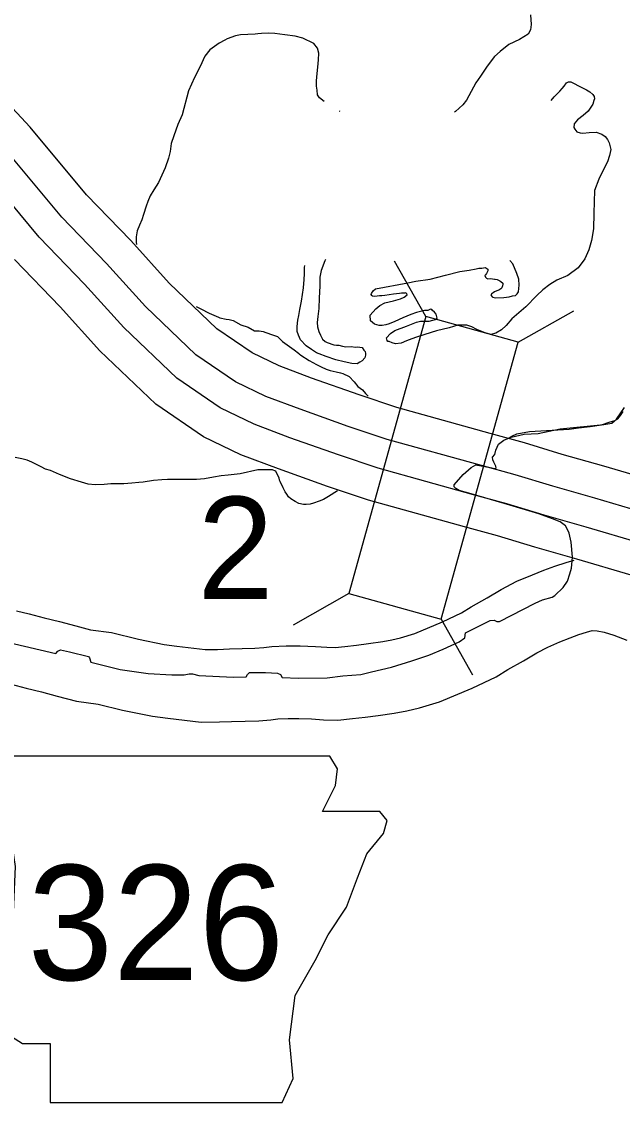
# Model space of a CAD drawing. Extents: x 1374139 to 1377472, y 1168351 to 1170484.
# Drawn here: x 1374493.33 to 1374518.17, y 1170079.51 to 1170124.18 of the extents above; entities that cross this region are included whole.
import ezdxf

# ---------------------------------------------------------------- set-up
doc = ezdxf.new("R2010")
doc.units = 0
doc.layers.add('Default', color=7, linetype='Continuous')

msp = doc.modelspace()

# ---------------------------------------------------------------- linework, layer by layer
at = {"layer": 'Default'}
for p, q in [((1374510.039, 1170111.989), (1374508.74, 1170114.288)), ((1374513.854, 1170110.929), (1374516.153, 1170112.227)), ((1374506.857, 1170100.543), (1374504.559, 1170099.244)), ((1374510.673, 1170099.483), (1374511.971, 1170097.184))]:
    msp.add_line(p, q, dxfattribs=at)
for points in [[(1374514.371, 1170124.459), (1374514.398, 1170124.069), (1374514.372, 1170123.849), (1374514.265, 1170123.667), (1374513.909, 1170123.441), (1374513.473, 1170123.233), (1374513.108, 1170122.947), (1374512.882, 1170122.743), (1374512.579, 1170122.338), (1374512.306, 1170121.933), (1374512.111, 1170121.649), (1374511.723, 1170120.932), (1374511.566, 1170120.749), (1374511.271, 1170120.474), (1374511.231, 1170120.441)], [(1374505.829, 1170120.888), (1374505.639, 1170121.033), (1374505.567, 1170121.162), (1374505.544, 1170121.352), (1374505.521, 1170121.512), (1374505.518, 1170121.732), (1374505.535, 1170121.893), (1374505.543, 1170122.033), (1374505.568, 1170122.304), (1374505.603, 1170122.604), (1374505.609, 1170122.875), (1374505.555, 1170123.084), (1374505.402, 1170123.282), (1374504.95, 1170123.495), (1374504.639, 1170123.58), (1374504.208, 1170123.643), (1374503.798, 1170123.686), (1374503.528, 1170123.702), (1374503.238, 1170123.697), (1374503.089, 1170123.685), (1374502.989, 1170123.663), (1374502.371, 1170123.633), (1374502.172, 1170123.59), (1374501.824, 1170123.474), (1374501.725, 1170123.422), (1374501.497, 1170123.288), (1374501.102, 1170123.012), (1374500.907, 1170122.758), (1374500.704, 1170122.324), (1374500.472, 1170121.87), (1374500.221, 1170121.325), (1374499.968, 1170120.33), (1374499.785, 1170119.927), (1374499.623, 1170119.464), (1374499.508, 1170119.141), (1374499.473, 1170118.82), (1374499.398, 1170118.539), (1374499.265, 1170118.136), (1374498.985, 1170117.531), (1374498.79, 1170117.237), (1374498.644, 1170116.985), (1374498.549, 1170116.743), (1374498.482, 1170116.552), (1374498.368, 1170116.209), (1374498.291, 1170115.998), (1374498.195, 1170115.766), (1374498.099, 1170115.534), (1374498.072, 1170115.374), (1374498.063, 1170115.283), (1374498.067, 1170115.073), (1374498.08, 1170114.97)], [(1374515.216, 1170120.918), (1374515.346, 1170121.081), (1374515.581, 1170121.315), (1374515.68, 1170121.417), (1374515.758, 1170121.519), (1374515.856, 1170121.65), (1374515.935, 1170121.692), (1374516.035, 1170121.693), (1374516.146, 1170121.635), (1374516.377, 1170121.519), (1374516.689, 1170121.364), (1374516.82, 1170121.286), (1374516.942, 1170121.177), (1374517.003, 1170121.088), (1374517.015, 1170120.998), (1374516.986, 1170120.928), (1374516.949, 1170120.777), (1374516.754, 1170120.484), (1374516.547, 1170120.31), (1374516.31, 1170120.126), (1374516.173, 1170119.964), (1374516.165, 1170119.813), (1374516.197, 1170119.734), (1374516.288, 1170119.635), (1374516.419, 1170119.587), (1374516.529, 1170119.569), (1374516.798, 1170119.603), (1374517.078, 1170119.608), (1374517.318, 1170119.532), (1374517.45, 1170119.434), (1374517.552, 1170119.315), (1374517.624, 1170119.176), (1374517.688, 1170118.897), (1374517.632, 1170118.656), (1374517.547, 1170118.384), (1374517.363, 1170118.021), (1374517.189, 1170117.678), (1374517.017, 1170117.204), (1374516.995, 1170116.733), (1374516.982, 1170116.273), (1374516.973, 1170115.622), (1374516.891, 1170115.14), (1374516.778, 1170114.748), (1374516.614, 1170114.384), (1374516.34, 1170114.01), (1374515.916, 1170113.692), (1374515.46, 1170113.495), (1374515.163, 1170113.32), (1374514.877, 1170113.095), (1374514.631, 1170112.87), (1374514.18, 1170112.393), (1374513.599, 1170111.893), (1374513.363, 1170111.628), (1374513.166, 1170111.445), (1374512.929, 1170111.311), (1374512.72, 1170111.257), (1374512.499, 1170111.324), (1374512.148, 1170111.458), (1374511.946, 1170111.565), (1374511.735, 1170111.642), (1374511.356, 1170111.636), (1374511.008, 1170111.53), (1374510.481, 1170111.401), (1374509.994, 1170111.253), (1374509.606, 1170111.127), (1374509.348, 1170111.032), (1374509.239, 1170110.991), (1374509.021, 1170110.897), (1374508.792, 1170110.863), (1374508.641, 1170110.911), (1374508.52, 1170110.959), (1374508.47, 1170110.968), (1374508.44, 1170110.998), (1374508.418, 1170111.117), (1374508.585, 1170111.29), (1374508.753, 1170111.413), (1374509.239, 1170111.591), (1374509.656, 1170111.768), (1374509.815, 1170111.801), (1374510.005, 1170111.804), (1374510.184, 1170111.807), (1374510.324, 1170111.839)], [(1374525.272, 1170103.548), (1374524.905, 1170103.633), (1374521.792, 1170104.529), (1374519.643, 1170105.142), (1374517.403, 1170105.807), (1374515.677, 1170106.297), (1374514.12, 1170106.776), (1374512.699, 1170107.16), (1374508.842, 1170108.232), (1374507.281, 1170108.754), (1374505.319, 1170109.45), (1374503.973, 1170109.959), (1374502.859, 1170110.494), (1374501.402, 1170111.49), (1374499.432, 1170113.374), (1374497.841, 1170115.131), (1374496.011, 1170117.023), (1374493.679, 1170119.824), (1374492.579, 1170121.004)], [(1374506.497, 1170120.467), (1374506.468, 1170120.484)], [(1374525.622, 1170102.055), (1374524.559, 1170102.302), (1374521.413, 1170103.207), (1374519.258, 1170103.822), (1374517.02, 1170104.487), (1374515.287, 1170104.978), (1374513.738, 1170105.454), (1374512.335, 1170105.834), (1374508.44, 1170106.917), (1374506.834, 1170107.454), (1374504.846, 1170108.159), (1374503.43, 1170108.694), (1374502.169, 1170109.3), (1374500.533, 1170110.418), (1374498.446, 1170112.415), (1374496.837, 1170114.191), (1374494.987, 1170116.104), (1374492.647, 1170118.915)], [(1374525.965, 1170100.692), (1374524.245, 1170101.092), (1374521.069, 1170102.006), (1374518.909, 1170102.622), (1374516.671, 1170103.286), (1374514.933, 1170103.779), (1374513.39, 1170104.253), (1374512.004, 1170104.629), (1374508.074, 1170105.721), (1374506.427, 1170106.272), (1374504.416, 1170106.985), (1374502.938, 1170107.544), (1374501.542, 1170108.215), (1374499.743, 1170109.444), (1374497.549, 1170111.542), (1374495.924, 1170113.337), (1374494.056, 1170115.268), (1374491.709, 1170118.088)], [(1374526.328, 1170099.144), (1374525.829, 1170099.312), (1374523.899, 1170099.76), (1374520.69, 1170100.684), (1374518.525, 1170101.302), (1374516.288, 1170101.966), (1374514.543, 1170102.461), (1374513.008, 1170102.932), (1374511.64, 1170103.303), (1374507.672, 1170104.406), (1374505.979, 1170104.972), (1374503.943, 1170105.693), (1374502.395, 1170106.279), (1374500.852, 1170107.021), (1374498.874, 1170108.372), (1374496.563, 1170110.583), (1374494.92, 1170112.397), (1374493.032, 1170114.349)], [(1374505.887, 1170114.346), (1374505.859, 1170114.299), (1374505.716, 1170113.896), (1374505.66, 1170113.625), (1374505.657, 1170113.255), (1374505.634, 1170112.774), (1374505.612, 1170112.323), (1374505.577, 1170112.002), (1374505.551, 1170111.751), (1374505.564, 1170111.571), (1374505.617, 1170111.372), (1374505.69, 1170111.223), (1374505.772, 1170111.064), (1374505.874, 1170110.966), (1374505.954, 1170110.927), (1374506.236, 1170110.831), (1374506.346, 1170110.813), (1374506.436, 1170110.815), (1374506.596, 1170110.767), (1374506.726, 1170110.739), (1374506.946, 1170110.753), (1374507.126, 1170110.726), (1374507.216, 1170110.737), (1374507.306, 1170110.729), (1374507.406, 1170110.71), (1374507.478, 1170110.601), (1374507.528, 1170110.552), (1374507.54, 1170110.462), (1374507.541, 1170110.392), (1374507.513, 1170110.292), (1374507.405, 1170110.17), (1374507.306, 1170110.108), (1374507.197, 1170110.046), (1374506.977, 1170110.053), (1374506.667, 1170110.118), (1374506.316, 1170110.202), (1374505.924, 1170110.346), (1374505.623, 1170110.451), (1374505.512, 1170110.499), (1374505.31, 1170110.636), (1374505.098, 1170110.783), (1374504.854, 1170111.029), (1374504.771, 1170111.218), (1374504.719, 1170111.377)], [(1374504.719, 1170111.377), (1374504.725, 1170111.578), (1374504.751, 1170111.848), (1374504.788, 1170112.039), (1374504.823, 1170112.29), (1374504.898, 1170112.632), (1374504.943, 1170112.903), (1374504.979, 1170113.184), (1374505.013, 1170113.525), (1374505.029, 1170113.765), (1374505.025, 1170114.015), (1374505.037, 1170114.104)], [(1374510.324, 1170111.839), (1374510.443, 1170111.871), (1374510.483, 1170111.892), (1374510.512, 1170111.932), (1374510.469, 1170112.092), (1374510.398, 1170112.171), (1374510.317, 1170112.239), (1374510.286, 1170112.289), (1374510.226, 1170112.298), (1374510.127, 1170112.246), (1374509.987, 1170112.244), (1374509.659, 1170112.159), (1374509.421, 1170112.085), (1374509.084, 1170111.939), (1374508.756, 1170111.794), (1374508.528, 1170111.69), (1374508.379, 1170111.647), (1374508.24, 1170111.625), (1374508.11, 1170111.623), (1374507.919, 1170111.68), (1374507.757, 1170111.817), (1374507.744, 1170112.047), (1374507.969, 1170112.311), (1374508.137, 1170112.444), (1374508.344, 1170112.558), (1374508.703, 1170112.644), (1374508.991, 1170112.728), (1374509.149, 1170112.801), (1374509.268, 1170112.893), (1374509.257, 1170112.933), (1374509.217, 1170112.972), (1374509.167, 1170112.962), (1374509.027, 1170112.959), (1374508.947, 1170112.948), (1374508.698, 1170112.914), (1374508.529, 1170112.891), (1374508.339, 1170112.868), (1374508.22, 1170112.856), (1374508.12, 1170112.854), (1374508.03, 1170112.833), (1374507.911, 1170112.821), (1374507.851, 1170112.83), (1374507.831, 1170112.84), (1374507.8, 1170112.869), (1374507.779, 1170112.909), (1374507.789, 1170112.949), (1374507.867, 1170113.061), (1374507.965, 1170113.142), (1374509.29, 1170113.394), (1374509.628, 1170113.46), (1374510.216, 1170113.539), (1374510.852, 1170113.7), (1374511.449, 1170113.86), (1374511.828, 1170113.916), (1374512.126, 1170113.971), (1374512.236, 1170113.993), (1374512.346, 1170113.994), (1374512.356, 1170113.995), (1374512.425, 1170114.006), (1374512.505, 1170114.017), (1374512.525, 1170114.007), (1374512.596, 1170113.949), (1374512.607, 1170113.889), (1374512.549, 1170113.778), (1374512.5, 1170113.717), (1374512.481, 1170113.686), (1374512.512, 1170113.617), (1374512.542, 1170113.577), (1374512.603, 1170113.558), (1374512.712, 1170113.56), (1374512.873, 1170113.533), (1374512.903, 1170113.533), (1374512.983, 1170113.524), (1374513.093, 1170113.476), (1374513.144, 1170113.447), (1374513.225, 1170113.378), (1374513.225, 1170113.338), (1374513.207, 1170113.268), (1374513.178, 1170113.187), (1374513.139, 1170113.136), (1374513.06, 1170113.085), (1374512.98, 1170113.054), (1374512.881, 1170113.012), (1374512.822, 1170112.971), (1374512.772, 1170112.94), (1374512.733, 1170112.89), (1374512.734, 1170112.87), (1374512.785, 1170112.81), (1374512.815, 1170112.791), (1374512.925, 1170112.773), (1374513.264, 1170112.778), (1374513.484, 1170112.802), (1374513.623, 1170112.844), (1374513.742, 1170112.866), (1374513.811, 1170112.927), (1374513.87, 1170113.018), (1374513.895, 1170113.289), (1374513.881, 1170113.539), (1374513.797, 1170113.778), (1374513.631, 1170114.176), (1374513.519, 1170114.306)], [(1374500.539, 1170112.404), (1374500.738, 1170112.314), (1374501.081, 1170112.139), (1374501.463, 1170111.975), (1374501.524, 1170111.936)], [(1374501.524, 1170111.936), (1374501.784, 1170111.89), (1374501.904, 1170111.872), (1374502.075, 1170111.825), (1374502.387, 1170111.65), (1374502.688, 1170111.554), (1374502.95, 1170111.409), (1374503.15, 1170111.402), (1374503.32, 1170111.375), (1374503.421, 1170111.336), (1374503.702, 1170111.241), (1374503.913, 1170111.164), (1374504.116, 1170110.957), (1374504.601, 1170110.615), (1374504.773, 1170110.487), (1374504.804, 1170110.458), (1374504.874, 1170110.399), (1374505.217, 1170110.184), (1374505.52, 1170110.009), (1374505.711, 1170109.912), (1374505.923, 1170109.815), (1374506.083, 1170109.768), (1374506.334, 1170109.702), (1374506.514, 1170109.665), (1374506.614, 1170109.646), (1374506.866, 1170109.52), (1374507.08, 1170109.293), (1374507.233, 1170109.096), (1374507.425, 1170108.969), (1374507.547, 1170108.81), (1374507.654, 1170108.7)], [(1374511.21, 1170105.036), (1374511.589, 1170105.469), (1374511.913, 1170105.751), (1374512.108, 1170105.859), (1374512.693, 1170105.761), (1374512.888, 1170105.707), (1374512.942, 1170105.729), (1374512.931, 1170105.805), (1374512.855, 1170105.978), (1374512.812, 1170106.076), (1374512.801, 1170106.184), (1374512.898, 1170106.292), (1374512.931, 1170106.465), (1374513.05, 1170106.725), (1374513.266, 1170106.888), (1374513.569, 1170107.007), (1374514.111, 1170107.137), (1374514.684, 1170107.159), (1374515.592, 1170107.347), (1374517.401, 1170107.538), (1374517.736, 1170107.592), (1374517.92, 1170107.754), (1374518.256, 1170108.231)], [(1374513.478, 1170106.978), (1374513.598, 1170107.047), (1374513.796, 1170107.14), (1374514.324, 1170107.239), (1374515.97, 1170107.336), (1374516.349, 1170107.392), (1374516.837, 1170107.45), (1374517.305, 1170107.518), (1374517.613, 1170107.623), (1374517.852, 1170107.697), (1374517.98, 1170107.769), (1374518.088, 1170107.901), (1374518.195, 1170108.063)], [(1374502.358, 1170105.492), (1374501.87, 1170105.444), (1374501.571, 1170105.409), (1374501.262, 1170105.354), (1374500.893, 1170105.288), (1374500.554, 1170105.263), (1374500.025, 1170105.254), (1374499.635, 1170105.258), (1374499.356, 1170105.253), (1374499.126, 1170105.249), (1374498.777, 1170105.224), (1374498.349, 1170105.147), (1374498.169, 1170105.134), (1374497.89, 1170105.109), (1374497.551, 1170105.084), (1374497.012, 1170105.075), (1374496.733, 1170105.05), (1374496.373, 1170105.044), (1374496.073, 1170105.059), (1374495.802, 1170105.155), (1374495.341, 1170105.288), (1374494.888, 1170105.471), (1374494.526, 1170105.635), (1374494.315, 1170105.692), (1374494.134, 1170105.779), (1374493.751, 1170105.973), (1374493.56, 1170106.06), (1374493.33, 1170106.116), (1374493.059, 1170106.172)], [(1374506.385, 1170104.786), (1374506.009, 1170104.551), (1374505.811, 1170104.437), (1374505.632, 1170104.364), (1374505.394, 1170104.28), (1374505.255, 1170104.238), (1374505.095, 1170104.225), (1374504.986, 1170104.224), (1374504.785, 1170104.27), (1374504.634, 1170104.348), (1374504.462, 1170104.455), (1374504.361, 1170104.544), (1374504.289, 1170104.653), (1374504.228, 1170104.742), (1374504.145, 1170104.911), (1374504.011, 1170105.179), (1374503.99, 1170105.229), (1374503.979, 1170105.328), (1374503.886, 1170105.477), (1374503.834, 1170105.606), (1374503.824, 1170105.606), (1374503.704, 1170105.664), (1374503.644, 1170105.663), (1374503.494, 1170105.661), (1374503.354, 1170105.659), (1374503.294, 1170105.658), (1374503.164, 1170105.656), (1374503.095, 1170105.654), (1374502.358, 1170105.492)], [(1374500.052, 1170097.183), (1374500.257, 1170097.227), (1374500.398, 1170097.227), (1374500.647, 1170097.151), (1374502.086, 1170097.086), (1374502.617, 1170097.097), (1374502.671, 1170097.194), (1374502.746, 1170097.281), (1374503.407, 1170097.281), (1374503.905, 1170097.259), (1374504.024, 1170097.205), (1374504.099, 1170097.075), (1374504.781, 1170097.043), (1374505.961, 1170097.064), (1374506.61, 1170097.14), (1374507.357, 1170097.205), (1374507.79, 1170097.303), (1374508.623, 1170097.498), (1374509.457, 1170097.768), (1374510.16, 1170097.996), (1374510.755, 1170098.245), (1374511.416, 1170098.548), (1374511.654, 1170098.721), (1374511.686, 1170098.916), (1374512.704, 1170099.436), (1374512.866, 1170099.447), (1374512.974, 1170099.393), (1374513.082, 1170099.393), (1374514.565, 1170100.151), (1374514.857, 1170100.281), (1374515.258, 1170100.389), (1374515.377, 1170100.465), (1374515.723, 1170100.79), (1374515.896, 1170101.061), (1374515.994, 1170101.353), (1374516.059, 1170101.592), (1374516.102, 1170102.046), (1374516.048, 1170102.664), (1374515.961, 1170103.043), (1374515.885, 1170103.216), (1374515.81, 1170103.346), (1374515.593, 1170103.509), (1374515.279, 1170103.628), (1374514.706, 1170103.844), (1374513.515, 1170104.191), (1374511.913, 1170104.668), (1374511.416, 1170104.808), (1374511.275, 1170104.884), (1374511.21, 1170104.96), (1374511.21, 1170105.036)], [(1374493.11, 1170099.836), (1374493.64, 1170099.709), (1374494.262, 1170099.54), (1374494.892, 1170099.39), (1374495.575, 1170099.205), (1374496.18, 1170099.042), (1374497.046, 1170098.928), (1374498.158, 1170098.653), (1374499.223, 1170098.439), (1374499.738, 1170098.375), (1374500.915, 1170098.229), (1374501.423, 1170098.237), (1374501.916, 1170098.255), (1374502.967, 1170098.282), (1374503.341, 1170098.314), (1374503.672, 1170098.351), (1374504.268, 1170098.384), (1374504.845, 1170098.382), (1374505.473, 1170098.36), (1374505.946, 1170098.328), (1374506.294, 1170098.319), (1374506.696, 1170098.357), (1374507.167, 1170098.412), (1374507.665, 1170098.478), (1374508.264, 1170098.564), (1374508.64, 1170098.629), (1374508.992, 1170098.716), (1374509.59, 1170098.893), (1374510.727, 1170099.38), (1374511.515, 1170099.746), (1374511.916, 1170099.996), (1374512.579, 1170100.363), (1374513.154, 1170100.709), (1374513.796, 1170101.05), (1374514.447, 1170101.321), (1374514.913, 1170101.506), (1374515.368, 1170101.682), (1374515.845, 1170101.834), (1374516.179, 1170101.922)], [(1374492.897, 1170096.803), (1374493.519, 1170096.632), (1374494.153, 1170096.482), (1374494.793, 1170096.309), (1374495.593, 1170096.094), (1374496.488, 1170095.976), (1374497.502, 1170095.725), (1374498.742, 1170095.476), (1374499.368, 1170095.398), (1374500.753, 1170095.226), (1374501.502, 1170095.238), (1374502.008, 1170095.257), (1374503.133, 1170095.285), (1374503.637, 1170095.328), (1374503.924, 1170095.361), (1374504.346, 1170095.384), (1374504.787, 1170095.383), (1374505.319, 1170095.364), (1374505.806, 1170095.331), (1374506.397, 1170095.315), (1374507.012, 1170095.374), (1374507.537, 1170095.435), (1374508.075, 1170095.506), (1374508.733, 1170095.601), (1374509.253, 1170095.691), (1374509.776, 1170095.819), (1374510.609, 1170096.066), (1374511.951, 1170096.64), (1374512.947, 1170097.104), (1374513.436, 1170097.409), (1374514.079, 1170097.764), (1374514.632, 1170098.097), (1374515.079, 1170098.335), (1374515.578, 1170098.543), (1374516.006, 1170098.713), (1374516.364, 1170098.851), (1374516.682, 1170098.952), (1374516.917, 1170099.014), (1374517.129, 1170099.006), (1374517.417, 1170098.946), (1374517.809, 1170098.819), (1374518.356, 1170098.614)], [(1374492.8, 1170098.526), (1374494.737, 1170098.061), (1374494.824, 1170098.158), (1374494.932, 1170098.212), (1374495.311, 1170098.137), (1374496.09, 1170097.942), (1374496.134, 1170097.887), (1374496.188, 1170097.703), (1374497.4, 1170097.411), (1374498.558, 1170097.238), (1374499.543, 1170097.183), (1374500.052, 1170097.183)]]:
    msp.add_lwpolyline(points, dxfattribs=at)
for points in [[(1374510.039, 1170111.989), (1374506.857, 1170100.543), (1374510.673, 1170099.483), (1374513.854, 1170110.929)], [(1374492.374, 1170093.826), (1374493.059, 1170089.258), (1374492.755, 1170082.33), (1374493.364, 1170081.95), (1374494.506, 1170081.95), (1374494.506, 1170079.513), (1374504.098, 1170079.513), (1374504.555, 1170080.503), (1374504.403, 1170082.102), (1374504.631, 1170083.929), (1374505.469, 1170085.375), (1374506.001, 1170086.441), (1374506.763, 1170087.583), (1374507.22, 1170088.801), (1374507.6, 1170089.791), (1374508.285, 1170090.628), (1374508.438, 1170091.161), (1374508.133, 1170091.542), (1374505.773, 1170091.542), (1374506.306, 1170092.608), (1374506.382, 1170093.293), (1374506.066, 1170093.819)]]:
    msp.add_lwpolyline(points, close=True, dxfattribs=at)

# ---------------------------------------------------------------- texts
for s, height, p in [('2', 4.224, (1374500.603, 1170100.321)), ('326', 4.752, (1374493.575, 1170084.571))]:
    msp.add_text(s, height=height, dxfattribs=at).set_placement(p)

doc.saveas('drawing.dxf')
